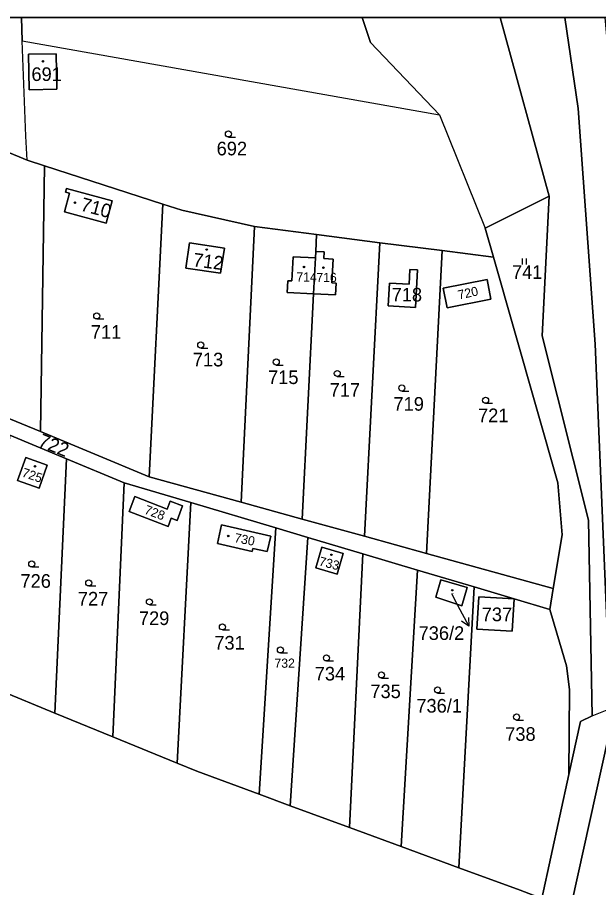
# Model space of a CAD drawing. Extents: x -598233 to -596890, y -1157848 to -1156431.
# Drawn here: x -597563.3 to -597490.9, y -1156539.3 to -1156430.9 of the extents above; entities that cross this region are included whole.
import ezdxf

# ---------------------------------------------------------------- set-up
doc = ezdxf.new("R2010")
doc.units = 0
for name, color, linetype in [('Level 1', 7, 'Continuous'), ('Level 4', 7, 'Continuous'), ('Level 5', 7, 'Continuous'), ('Level 57', 7, 'Continuous'), ('Level 60', 7, 'Continuous'), ('Vrstva 60', 7, 'Continuous'), ('zajmove_uzemi', 7, 'Continuous')]:
    doc.layers.add(name, color=color, linetype=linetype)

msp = doc.modelspace()

# ---------------------------------------------------------------- linework, layer by layer
at = {"layer": 'Level 1'}
for p, q in [((-597562.84, -1156430.86), (-597562.73, -1156433.77)), ((-597497.05, -1156453.13), (-597503.15, -1156430.86))]:
    msp.add_line(p, q, dxfattribs=at)
for points in [[(-597520.35, -1156430.86), (-597519.29, -1156433.98), (-597510.71, -1156443.01)], [(-597495.06, -1156430.86), (-597493.42, -1156442.2), (-597491.29, -1156471.58), (-597489.37, -1156516.99)], [(-597562.73, -1156433.77), (-597510.71, -1156443.01)], [(-597562.12, -1156448.64), (-597562.29, -1156445.64), (-597562.73, -1156433.77)], [(-597561.95, -1156435.45), (-597561.86, -1156439.88), (-597558.42, -1156439.81), (-597558.51, -1156435.38), (-597561.95, -1156435.45)], [(-597510.71, -1156443.01), (-597505.01, -1156457.11)], [(-597562.12, -1156448.64), (-597569.78, -1156445.48)], [(-597559.96, -1156449.34), (-597562.12, -1156448.64)], [(-597559.96, -1156449.34), (-597560.46, -1156482.48)], [(-597545.19, -1156454.11), (-597559.96, -1156449.34)], [(-597551.53, -1156453.71), (-597552.27, -1156456.48), (-597557.46, -1156455.09), (-597556.84, -1156452.77), (-597557.33, -1156452.64), (-597557.21, -1156452.19), (-597551.53, -1156453.71)], [(-597497.05, -1156453.13), (-597505.01, -1156457.11)], [(-597491.67, -1156517.9), (-597492.13, -1156493.52), (-597497.91, -1156470.53), (-597497.05, -1156453.13)], [(-597545.19, -1156454.11), (-597546.9, -1156488.1)], [(-597533.79, -1156456.92), (-597542.81, -1156454.88), (-597545.19, -1156454.11)], [(-597533.79, -1156456.92), (-597535.43, -1156491.28)], [(-597526.04, -1156457.92), (-597533.79, -1156456.92)], [(-597526.04, -1156457.92), (-597526.14, -1156460.02)], [(-597518.13, -1156458.93), (-597526.04, -1156457.92)], [(-597505.01, -1156457.11), (-597503.97, -1156460.74)], [(-597541.87, -1156458.96), (-597542.34, -1156462.1), (-597538, -1156462.74), (-597537.53, -1156459.6), (-597541.87, -1156458.96)], [(-597518.13, -1156458.93), (-597520.05, -1156495.52)], [(-597510.38, -1156459.92), (-597518.13, -1156458.93)], [(-597526.14, -1156460.02), (-597525.08, -1156460.07), (-597525.13, -1156460.91), (-597523.97, -1156460.97), (-597524.12, -1156463.95), (-597523.6, -1156463.97), (-597523.68, -1156465.43), (-597526.4, -1156465.29)], [(-597526.14, -1156460.02), (-597526.18, -1156460.83)], [(-597510.38, -1156459.92), (-597512.31, -1156497.66)], [(-597503.97, -1156460.74), (-597510.38, -1156459.92)], [(-597526.4, -1156465.29), (-597529.69, -1156465.13), (-597529.61, -1156463.67), (-597529.1, -1156463.7), (-597528.95, -1156460.7), (-597526.18, -1156460.83)], [(-597526.18, -1156460.83), (-597526.4, -1156465.29)], [(-597503.97, -1156460.74), (-597495.96, -1156488.86), (-597495.4, -1156495.33), (-597496.52, -1156502.02)], [(-597514.41, -1156462.27), (-597513.45, -1156462.32), (-597513.69, -1156466.99), (-597517.09, -1156466.82), (-597516.94, -1156463.97), (-597514.5, -1156464.1), (-597514.41, -1156462.27)], [(-597510.23, -1156464.58), (-597509.76, -1156467.03), (-597504.29, -1156465.98), (-597504.76, -1156463.53), (-597510.23, -1156464.58)], [(-597526.4, -1156465.29), (-597527.82, -1156493.38)], [(-597571.21, -1156478.04), (-597560.46, -1156482.48)], [(-597557.2, -1156485.87), (-597564.26, -1156482.93)], [(-597560.46, -1156482.48), (-597546.9, -1156488.1)], [(-597562.29, -1156485.71), (-597563.31, -1156488.56), (-597560.62, -1156489.52), (-597559.61, -1156486.66), (-597562.29, -1156485.71)], [(-597557.2, -1156485.87), (-597558.67, -1156517.56)], [(-597550, -1156488.86), (-597557.2, -1156485.87)], [(-597546.9, -1156488.1), (-597535.43, -1156491.28)], [(-597550, -1156488.86), (-597551.43, -1156520.52)], [(-597541.71, -1156491.32), (-597550, -1156488.86)], [(-597548.68, -1156490.55), (-597549.41, -1156492.43), (-597544.55, -1156494.32), (-597544.14, -1156493.28), (-597543.43, -1156493.55), (-597542.73, -1156491.74), (-597544.29, -1156491.14), (-597544.67, -1156492.12), (-597548.68, -1156490.55)], [(-597541.71, -1156491.32), (-597543.42, -1156523.79)], [(-597531.1, -1156494.48), (-597541.71, -1156491.32)], [(-597535.43, -1156491.28), (-597527.82, -1156493.38)], [(-597527.82, -1156493.38), (-597520.05, -1156495.52)], [(-597537.87, -1156494.11), (-597538.39, -1156496.43), (-597534.06, -1156497.41), (-597533.97, -1156497.03), (-597532.19, -1156497.43), (-597531.75, -1156495.49), (-597537.87, -1156494.11)], [(-597531.1, -1156494.48), (-597533.17, -1156527.67)], [(-597527.1, -1156495.67), (-597531.1, -1156494.48)], [(-597527.1, -1156495.67), (-597529.31, -1156529.09)], [(-597520.27, -1156497.7), (-597527.1, -1156495.67)], [(-597520.05, -1156495.52), (-597512.31, -1156497.66)], [(-597525.37, -1156496.87), (-597526.14, -1156499.47), (-597523.48, -1156500.26), (-597522.71, -1156497.66), (-597525.37, -1156496.87)], [(-597520.27, -1156497.7), (-597521.94, -1156531.8)], [(-597513.44, -1156499.73), (-597520.27, -1156497.7)], [(-597512.31, -1156497.66), (-597496.52, -1156502.02)], [(-597513.44, -1156499.73), (-597515.48, -1156534.18)], [(-597506.37, -1156501.83), (-597513.44, -1156499.73)], [(-597510.52, -1156500.93), (-597511.16, -1156503.1), (-597507.94, -1156504.18), (-597507.27, -1156501.9), (-597510.52, -1156500.93)], [(-597506.37, -1156501.83), (-597508.31, -1156536.82)], [(-597501.41, -1156503.3), (-597506.37, -1156501.83)], [(-597496.52, -1156502.02), (-597496.95, -1156504.63)], [(-597501.41, -1156503.3), (-597505.8, -1156503.05), (-597506.04, -1156507.09), (-597501.64, -1156507.34), (-597501.41, -1156503.3)], [(-597496.95, -1156504.63), (-597501.41, -1156503.3)], [(-597494.56, -1156525.2), (-597494.5, -1156514.63), (-597494.89, -1156511.66), (-597496.95, -1156504.63)], [(-597565.73, -1156514.67), (-597558.67, -1156517.56)], [(-597558.67, -1156517.56), (-597551.43, -1156520.52)], [(-597491.67, -1156517.9), (-597489.37, -1156516.99)], [(-597491.67, -1156517.9), (-597493.12, -1156518.61), (-597494.56, -1156525.2)], [(-597551.43, -1156520.52), (-597543.42, -1156523.79)], [(-597495.88, -1156580.52), (-597499.49, -1156565.04), (-597489.73, -1156520.84)], [(-597533.17, -1156527.67), (-597540.95, -1156524.8), (-597543.42, -1156523.79)], [(-597494.56, -1156525.2), (-597497.95, -1156540.64)], [(-597533.17, -1156527.67), (-597529.31, -1156529.09)], [(-597529.31, -1156529.09), (-597521.94, -1156531.8)], [(-597521.94, -1156531.8), (-597515.48, -1156534.18)], [(-597515.48, -1156534.18), (-597508.31, -1156536.82)], [(-597508.31, -1156536.82), (-597500.66, -1156539.64), (-597497.95, -1156540.64)]]:
    msp.add_lwpolyline(points, dxfattribs=at)
at = {"layer": 'Level 5'}
for p, q in [((-597537.02, -1156445.76), (-597536.15, -1156445.76)), ((-597500.37, -1156461.66), (-597500.37, -1156460.9)), ((-597499.87, -1156461.66), (-597499.87, -1156460.9)), ((-597553.44, -1156468.44), (-597552.57, -1156468.44)), ((-597540.47, -1156472.06), (-597539.59, -1156472.06)), ((-597531.06, -1156474.18), (-597530.19, -1156474.18)), ((-597523.45, -1156475.61), (-597522.58, -1156475.61)), ((-597515.4, -1156477.42), (-597514.53, -1156477.42)), ((-597504.96, -1156478.95), (-597504.08, -1156478.95)), ((-597561.55, -1156499.34), (-597560.68, -1156499.34)), ((-597554.44, -1156501.71), (-597553.57, -1156501.71)), ((-597546.88, -1156504.07), (-597546.01, -1156504.07)), ((-597537.77, -1156507.19), (-597536.9, -1156507.19)), ((-597530.54, -1156510.06), (-597529.67, -1156510.06)), ((-597524.8, -1156511.06), (-597523.93, -1156511.06)), ((-597517.94, -1156513.18), (-597517.07, -1156513.18)), ((-597510.95, -1156515.05), (-597510.08, -1156515.05)), ((-597501.1, -1156518.42), (-597500.22, -1156518.42))]:
    msp.add_line(p, q, dxfattribs=at)
for centre, radius in [((-597560.15, -1156436.33), 0.09), ((-597560.15, -1156436.33), 0.0521), ((-597537.02, -1156445.38), 0.375), ((-597556.16, -1156453.95), 0.09), ((-597556.16, -1156453.95), 0.0521), ((-597539.73, -1156459.79), 0.09), ((-597539.73, -1156459.79), 0.0521), ((-597527.6, -1156461.96), 0.09), ((-597527.6, -1156461.96), 0.0521), ((-597525.18, -1156462.04), 0.09), ((-597525.18, -1156462.04), 0.0521), ((-597553.44, -1156468.06), 0.375), ((-597540.47, -1156471.68), 0.375), ((-597531.06, -1156473.8), 0.375), ((-597523.45, -1156475.23), 0.375), ((-597515.4, -1156477.04), 0.375), ((-597504.96, -1156478.57), 0.375), ((-597561.14, -1156486.8), 0.09), ((-597561.14, -1156486.8), 0.0521), ((-597537.05, -1156495.48), 0.09), ((-597537.05, -1156495.48), 0.0521), ((-597524.18, -1156497.82), 0.09), ((-597524.18, -1156497.82), 0.0521), ((-597561.55, -1156498.96), 0.375), ((-597554.44, -1156501.33), 0.375), ((-597509.12, -1156502.24), 0.09), ((-597509.12, -1156502.24), 0.0521), ((-597546.88, -1156503.69), 0.375), ((-597537.77, -1156506.81), 0.375), ((-597530.54, -1156509.68), 0.375), ((-597524.8, -1156510.68), 0.375), ((-597517.94, -1156512.8), 0.375), ((-597510.95, -1156514.67), 0.375), ((-597501.1, -1156518.04), 0.375)]:
    msp.add_circle(centre, radius, dxfattribs=at)
at = {"layer": 'Level 57'}
for p, q in [((-597509.21, -1156502.67), (-597508.45, -1156504.09)), ((-597508.45, -1156504.09), (-597507.04, -1156506.74))]:
    msp.add_line(p, q, dxfattribs=at)
msp.add_lwpolyline([(-597507.07, -1156505.62), (-597507.04, -1156506.74), (-597507.95, -1156506.09)], dxfattribs=at)
at = {"layer": 'Level 60'}
for points in [[(-597562.73, -1156433.77), (-597510.71, -1156443.01), (-597505.01, -1156457.11), (-597503.97, -1156460.74), (-597510.38, -1156459.92), (-597518.13, -1156458.93), (-597526.04, -1156457.92), (-597533.79, -1156456.92), (-597542.81, -1156454.88), (-597545.19, -1156454.11), (-597559.96, -1156449.34), (-597562.12, -1156448.64), (-597562.29, -1156445.64)], [(-597561.86, -1156439.88), (-597561.95, -1156435.45), (-597558.51, -1156435.38), (-597558.42, -1156439.81)], [(-597561.95, -1156435.45), (-597561.86, -1156439.88), (-597558.42, -1156439.81), (-597558.51, -1156435.38)], [(-597571.21, -1156478.04), (-597569.78, -1156445.48), (-597562.12, -1156448.64), (-597559.96, -1156449.34), (-597560.46, -1156482.48)], [(-597560.46, -1156482.48), (-597559.96, -1156449.34), (-597545.19, -1156454.11), (-597546.9, -1156488.1)], [(-597551.53, -1156453.71), (-597552.27, -1156456.48), (-597557.46, -1156455.09), (-597556.84, -1156452.77), (-597557.33, -1156452.64), (-597557.21, -1156452.19)], [(-597552.27, -1156456.48), (-597551.53, -1156453.71), (-597557.21, -1156452.19), (-597557.33, -1156452.64), (-597556.84, -1156452.77), (-597557.46, -1156455.09)], [(-597494.5, -1156514.63), (-597494.89, -1156511.66), (-597496.95, -1156504.63), (-597496.52, -1156502.02), (-597495.4, -1156495.33), (-597495.96, -1156488.86), (-597503.97, -1156460.74), (-597505.01, -1156457.11), (-597497.05, -1156453.13), (-597497.91, -1156470.53), (-597492.13, -1156493.52), (-597491.67, -1156517.9), (-597493.12, -1156518.61), (-597494.56, -1156525.2)], [(-597542.81, -1156454.88), (-597533.79, -1156456.92), (-597535.43, -1156491.28), (-597546.9, -1156488.1), (-597545.19, -1156454.11)], [(-597526.4, -1156465.29), (-597527.82, -1156493.38), (-597535.43, -1156491.28), (-597533.79, -1156456.92), (-597526.04, -1156457.92), (-597526.14, -1156460.02), (-597526.18, -1156460.83), (-597528.95, -1156460.7), (-597529.1, -1156463.7), (-597529.61, -1156463.67), (-597529.69, -1156465.13)], [(-597518.13, -1156458.93), (-597520.05, -1156495.52), (-597527.82, -1156493.38), (-597526.4, -1156465.29), (-597523.68, -1156465.43), (-597523.6, -1156463.97), (-597524.12, -1156463.95), (-597523.97, -1156460.97), (-597525.13, -1156460.91), (-597525.08, -1156460.07), (-597526.14, -1156460.02), (-597526.04, -1156457.92)], [(-597542.34, -1156462.1), (-597541.87, -1156458.96), (-597537.53, -1156459.6), (-597538, -1156462.74)], [(-597541.87, -1156458.96), (-597542.34, -1156462.1), (-597538, -1156462.74), (-597537.53, -1156459.6)], [(-597520.05, -1156495.52), (-597518.13, -1156458.93), (-597510.38, -1156459.92), (-597512.31, -1156497.66)], [(-597526.14, -1156460.02), (-597525.08, -1156460.07), (-597525.13, -1156460.91), (-597523.97, -1156460.97), (-597524.12, -1156463.95), (-597523.6, -1156463.97), (-597523.68, -1156465.43), (-597526.4, -1156465.29), (-597526.18, -1156460.83)], [(-597495.96, -1156488.86), (-597495.4, -1156495.33), (-597496.52, -1156502.02), (-597512.31, -1156497.66), (-597510.38, -1156459.92), (-597503.97, -1156460.74)], [(-597526.4, -1156465.29), (-597529.69, -1156465.13), (-597529.61, -1156463.67), (-597529.1, -1156463.7), (-597528.95, -1156460.7), (-597526.18, -1156460.83)], [(-597514.41, -1156462.27), (-597513.45, -1156462.32), (-597513.69, -1156466.99), (-597517.09, -1156466.82), (-597516.94, -1156463.97), (-597514.5, -1156464.1)], [(-597513.45, -1156462.32), (-597514.41, -1156462.27), (-597514.5, -1156464.1), (-597516.94, -1156463.97), (-597517.09, -1156466.82), (-597513.69, -1156466.99)], [(-597509.76, -1156467.03), (-597510.23, -1156464.58), (-597504.76, -1156463.53), (-597504.29, -1156465.98)], [(-597510.23, -1156464.58), (-597509.76, -1156467.03), (-597504.29, -1156465.98), (-597504.76, -1156463.53)], [(-597558.67, -1156517.56), (-597565.73, -1156514.67), (-597564.26, -1156482.93), (-597557.2, -1156485.87)], [(-597563.31, -1156488.56), (-597562.29, -1156485.71), (-597559.61, -1156486.66), (-597560.62, -1156489.52)], [(-597562.29, -1156485.71), (-597563.31, -1156488.56), (-597560.62, -1156489.52), (-597559.61, -1156486.66)], [(-597550, -1156488.86), (-597551.43, -1156520.52), (-597558.67, -1156517.56), (-597557.2, -1156485.87)], [(-597541.71, -1156491.32), (-597543.42, -1156523.79), (-597551.43, -1156520.52), (-597550, -1156488.86)], [(-597549.41, -1156492.43), (-597548.68, -1156490.55), (-597544.67, -1156492.12), (-597544.29, -1156491.14), (-597542.73, -1156491.74), (-597543.43, -1156493.55), (-597544.14, -1156493.28), (-597544.55, -1156494.32)], [(-597548.68, -1156490.55), (-597549.41, -1156492.43), (-597544.55, -1156494.32), (-597544.14, -1156493.28), (-597543.43, -1156493.55), (-597542.73, -1156491.74), (-597544.29, -1156491.14), (-597544.67, -1156492.12)], [(-597533.17, -1156527.67), (-597540.95, -1156524.8), (-597543.42, -1156523.79), (-597541.71, -1156491.32), (-597531.1, -1156494.48)], [(-597538.39, -1156496.43), (-597537.87, -1156494.11), (-597531.75, -1156495.49), (-597532.19, -1156497.43), (-597533.97, -1156497.03), (-597534.06, -1156497.41)], [(-597537.87, -1156494.11), (-597538.39, -1156496.43), (-597534.06, -1156497.41), (-597533.97, -1156497.03), (-597532.19, -1156497.43), (-597531.75, -1156495.49)], [(-597527.1, -1156495.67), (-597529.31, -1156529.09), (-597533.17, -1156527.67), (-597531.1, -1156494.48)], [(-597495.88, -1156580.52), (-597499.49, -1156565.04), (-597489.73, -1156520.84), (-597475.78, -1156506.26), (-597464.21, -1156493.96), (-597463.47, -1156494.14), (-597450.93, -1156497.14), (-597465.28, -1156523.77), (-597475.86, -1156543.4)], [(-597521.94, -1156531.8), (-597529.31, -1156529.09), (-597527.1, -1156495.67), (-597520.27, -1156497.7)], [(-597526.14, -1156499.47), (-597525.37, -1156496.87), (-597522.71, -1156497.66), (-597523.48, -1156500.26)], [(-597525.37, -1156496.87), (-597526.14, -1156499.47), (-597523.48, -1156500.26), (-597522.71, -1156497.66)], [(-597513.44, -1156499.73), (-597515.48, -1156534.18), (-597521.94, -1156531.8), (-597520.27, -1156497.7)], [(-597506.37, -1156501.83), (-597508.31, -1156536.82), (-597515.48, -1156534.18), (-597513.44, -1156499.73)], [(-597511.16, -1156503.1), (-597510.52, -1156500.93), (-597507.27, -1156501.9), (-597507.94, -1156504.18)], [(-597510.52, -1156500.93), (-597511.16, -1156503.1), (-597507.94, -1156504.18), (-597507.27, -1156501.9)], [(-597494.89, -1156511.66), (-597494.5, -1156514.63), (-597494.56, -1156525.2), (-597497.95, -1156540.64), (-597500.66, -1156539.64), (-597508.31, -1156536.82), (-597506.37, -1156501.83), (-597501.41, -1156503.3), (-597505.8, -1156503.05), (-597506.04, -1156507.09), (-597501.64, -1156507.34), (-597501.41, -1156503.3), (-597496.95, -1156504.63)], [(-597506.04, -1156507.09), (-597505.8, -1156503.05), (-597501.41, -1156503.3), (-597501.64, -1156507.34)]]:
    msp.add_lwpolyline(points, close=True, dxfattribs=at)
for points in [[(-597571.21, -1156478.04), (-597560.46, -1156482.48), (-597546.9, -1156488.1), (-597535.43, -1156491.28), (-597527.82, -1156493.38), (-597520.05, -1156495.52), (-597512.31, -1156497.66), (-597496.52, -1156502.02), (-597496.95, -1156504.63), (-597501.41, -1156503.3), (-597506.37, -1156501.83), (-597513.44, -1156499.73), (-597520.27, -1156497.7), (-597527.1, -1156495.67), (-597531.1, -1156494.48), (-597541.71, -1156491.32), (-597550, -1156488.86), (-597557.2, -1156485.87), (-597564.26, -1156482.93)], [(-597565.73, -1156514.67), (-597558.67, -1156517.56), (-597551.43, -1156520.52), (-597543.42, -1156523.79), (-597540.95, -1156524.8), (-597533.17, -1156527.67), (-597529.31, -1156529.09), (-597521.94, -1156531.8), (-597515.48, -1156534.18), (-597508.31, -1156536.82), (-597500.66, -1156539.64)], [(-597487.78, -1156598.86), (-597500.6, -1156586.46), (-597498.08, -1156584.61), (-597502.17, -1156573.98), (-597505.97, -1156583.05), (-597508.43, -1156579.93), (-597503.16, -1156564.42), (-597497.95, -1156540.64), (-597494.56, -1156525.2), (-597493.12, -1156518.61), (-597491.67, -1156517.9), (-597489.37, -1156516.99)], [(-597489.73, -1156520.84), (-597499.49, -1156565.04), (-597495.88, -1156580.52), (-597494.94, -1156584.54), (-597493.66, -1156586.09), (-597490.54, -1156589.9)]]:
    msp.add_lwpolyline(points, dxfattribs=at)
at = {"layer": 'Vrstva 60'}
msp.add_lwpolyline([(-596983.04, -1156430.86), (-598045.83, -1156430.86)], dxfattribs=at)
for points in [[(-597562.84, -1156430.86), (-597590.98, -1156430.86), (-597591.44, -1156435.56), (-597580.34, -1156440.98), (-597569.78, -1156445.48), (-597562.12, -1156448.64), (-597562.29, -1156445.64), (-597562.73, -1156433.77)], [(-597520.35, -1156430.86), (-597562.84, -1156430.86), (-597562.73, -1156433.77), (-597510.71, -1156443.01), (-597519.29, -1156433.98)], [(-597503.15, -1156430.86), (-597520.35, -1156430.86), (-597519.29, -1156433.98), (-597510.71, -1156443.01), (-597505.01, -1156457.11), (-597497.05, -1156453.13)], [(-597495.06, -1156430.86), (-597503.15, -1156430.86), (-597497.05, -1156453.13), (-597497.91, -1156470.53), (-597492.13, -1156493.52), (-597491.67, -1156517.9), (-597489.37, -1156516.99), (-597491.29, -1156471.58), (-597493.42, -1156442.2)], [(-597490.06, -1156430.86), (-597495.06, -1156430.86), (-597493.42, -1156442.2), (-597491.29, -1156471.58), (-597489.37, -1156516.99), (-597486.72, -1156513.4), (-597489.31, -1156439.32)]]:
    msp.add_lwpolyline(points, close=True, dxfattribs=at)
at = {"layer": 'zajmove_uzemi'}
msp.add_lwpolyline([(-598232.89, -1156430.86), (-596890.46, -1156430.86), (-596890.46, -1157848.46), (-598232.89, -1157848.46)], close=True, dxfattribs=at)

# ---------------------------------------------------------------- texts
at = {"layer": 'Level 4'}
for s, height, p in [('691', 1.7, (-597561.58, -1156438.78)), ('692', 1.7, (-597538.49, -1156448.05)), ('741', 1.7, (-597501.67, -1156463.44)), ('714', 1.14, (-597528.55, -1156463.78)), ('716', 1.14, (-597526.06, -1156463.83)), ('718', 1.7, (-597516.67, -1156466.26)), ('711', 1.7, (-597554.17, -1156470.9)), ('713', 1.7, (-597541.46, -1156474.35)), ('715', 1.7, (-597532.08, -1156476.55)), ('717', 1.7, (-597524.4, -1156478.13)), ('719', 1.7, (-597516.44, -1156479.87)), ('721', 1.7, (-597505.9, -1156481.3)), ('726', 1.7, (-597562.95, -1156501.94)), ('727', 1.7, (-597555.79, -1156504.15)), ('736/2', 0.1, (-597509.21, -1156502.67)), ('737', 1.7, (-597505.44, -1156506.1)), ('729', 1.7, (-597548.18, -1156506.58)), ('731', 1.7, (-597538.78, -1156509.64)), ('732', 1.14, (-597531.28, -1156511.9)), ('734', 1.7, (-597526.26, -1156513.49)), ('735', 1.7, (-597519.32, -1156515.69)), ('736/1', 1.7, (-597513.59, -1156517.49)), ('738', 1.7, (-597502.51, -1156521.01))]:
    msp.add_text(s, height=height, dxfattribs=at).set_placement(p)
for s, height, rotation, p in [('710', 1.7, 344.8866, (-597555.57, -1156454.9)), ('712', 1.7, 352.6781, (-597541.51, -1156461.87)), ('720', 1.14, 12.5346, (-597508.28, -1156466.03)), ('722', 1.7, 338.0615, (-597560.86, -1156484.25)), ('725', 1.14, 341.3848, (-597562.86, -1156488.05)), ('728', 1.14, 339.8336, (-597547.59, -1156492.67)), ('730', 1.14, 348.8462, (-597536.35, -1156496.23)), ('733', 1.14, 346.2184, (-597525.82, -1156499.15))]:
    msp.add_text(s, height=height, rotation=rotation, dxfattribs=at).set_placement(p)
at = {"layer": 'Level 57'}
msp.add_text('736/2', height=1.7, dxfattribs=at).set_placement((-597513.31, -1156508.44))

doc.saveas('drawing.dxf')
